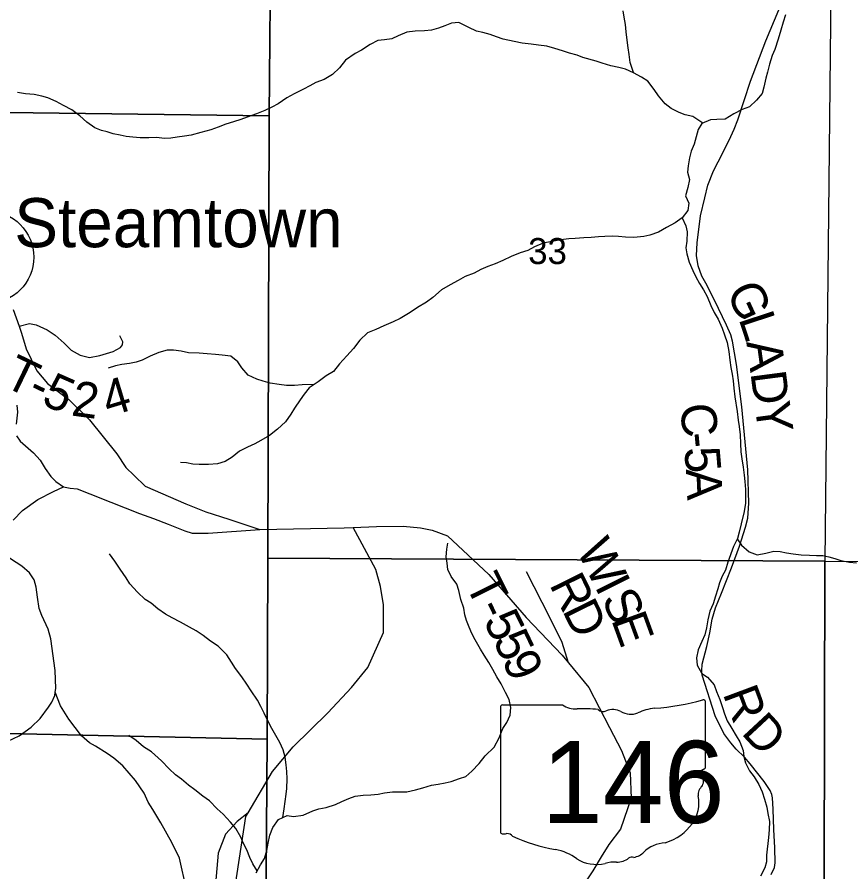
# Model space of a CAD drawing. Extents: x 2043100 to 2470832, y 443715 to 810583.
# Drawn here: x 2288970 to 2296048, y 658375 to 665629 of the extents above; entities that cross this region are included whole.
import ezdxf

# ---------------------------------------------------------------- set-up
doc = ezdxf.new("R2010")
doc.units = 0
for name, color, linetype in [('GM_X_County_Road', 7, 'Continuous'), ('GM_X_County_Road_Text', 7, 'Continuous'), ('GM_X_Minor_River', 7, 'Continuous'), ('GM_X_Section', 7, 'Continuous'), ('GM_X_Section_Text', 7, 'Continuous'), ('GM_X_State_Location', 7, 'Continuous'), ('GM_X_State_Route', 7, 'Continuous'), ('GM_X_State_Shield', 7, 'Continuous'), ('GM_X_Township_Road', 7, 'Continuous'), ('GM_X_Township_Road_Text', 7, 'Continuous'), ('GM_X_Township_ROW', 7, 'Continuous'), ('GM_X_Unincorporated', 7, 'Continuous'), ('GM_X_Unincorporated_Text', 7, 'Continuous')]:
    doc.layers.add(name, color=color, linetype=linetype)

msp = doc.modelspace()

# ---------------------------------------------------------------- linework, layer by layer
at = {"layer": 'GM_X_County_Road'}
for points in [[(2295370.4, 658352), (2295398, 658412.4), (2295405.7, 658452.6), (2295402.8, 658578.9), (2295393.7, 658733.3), (2295386.5, 658907.8), (2295381.8, 659004), (2295375.6, 659032.1), (2295363.4, 659064.1), (2295310.7, 659142), (2295191.5, 659291.6), (2295145, 659349.4), (2295074.4, 659417.2), (2295027.9, 659471), (2294969.3, 659548.8), (2294894.1, 659698.8), (2294785.5, 660043.1), (2294781.2, 660081.2), (2294784.9, 660137.4), (2294823.9, 660286.1), (2294851.1, 660402.6), (2294870.3, 660519.1), (2294897.7, 660615.6), (2294948.9, 660740.4), (2295033.5, 660955.6), (2295102.3, 661138.7), (2295153.3, 661299.5), (2295172.7, 661375.9), (2295181.9, 661504.3), (2295173.9, 661785.2), (2295122, 662320.5), (2295075.4, 662679.3), (2295043.9, 662879.7), (2295029.5, 662931.8), (2294992.9, 663013.8), (2294923.8, 663155.8), (2294826.2, 663351.7), (2294781.6, 663429.7), (2294750.9, 663517.8), (2294738.3, 663605.9), (2294743.5, 663712.3), (2294772, 663941.2), (2294806.9, 664093.9), (2294832.2, 664202.4), (2294881.4, 664325.1), (2294960.5, 664476.1), (2295029.6, 664615), (2295057.3, 664677.4), (2295086.7, 664757.8), (2295194.6, 665083.5), (2295326.4, 665427.4), (2295436.8, 665688.9)], [(2288936.9, 661359), (2289015.9, 661442.2), (2289146.9, 661536), (2289278.2, 661601.8), (2289363.7, 661640.9), (2289419.9, 661631.5), (2289480, 661626.2), (2289588.5, 661583.3), (2289765.5, 661511.2), (2290008.7, 661415.7), (2290127.3, 661373), (2290251.9, 661324.3), (2290392.6, 661267.8), (2290454.9, 661248.5), (2290593, 661250.1), (2291031.7, 661279.5)], [(2288843.4, 659462.4), (2288988.6, 659530.2), (2289089.8, 659601.6), (2289165, 659676.7), (2289235.9, 659771.8), (2289265.4, 659816.3), (2289290.7, 659872.8), (2289294.1, 659900.1), (2289298, 659931), (2289294.2, 660083.4), (2289255, 660351.7), (2289234, 660433.7), (2289180.6, 660551.5), (2289157.9, 660609.4), (2289142.7, 660705.5), (2289131.7, 660791.6), (2289115, 660853.6), (2289074.2, 660913.3), (2289009.6, 660968.7), (2288856.3, 661069.2)]]:
    msp.add_lwpolyline(points, dxfattribs=at)
at = {"layer": 'GM_X_Minor_River'}
for points in [[(2294201.9, 665157.1), (2294174.9, 665244.4), (2294166.5, 665310.5), (2294158.2, 665368.6), (2294147.8, 665432.6), (2294139.4, 665504.7), (2294133, 665566.8), (2294122.7, 665626.9), (2294114.4, 665683)], [(2295493.5, 665647), (2295471.9, 665586.7), (2295452.3, 665516.5), (2295430.8, 665442.2), (2295401.3, 665353.8), (2295379.7, 665301.6), (2295356.1, 665229.3), (2295340.5, 665161.1), (2295324.8, 665108.9), (2295309.3, 665034.6), (2295295.6, 664980.4), (2295246, 664924), (2295186.4, 664867.5), (2295124.5, 664845.1), (2295054.8, 664806.7), (2294979.1, 664762.1), (2294909.2, 664759.7), (2294855.3, 664757.4), (2294783.5, 664724.9), (2294751.8, 664674.6), (2294716.6, 664550.1), (2294693, 664489.8), (2294677.3, 664433.6), (2294665.7, 664367.4), (2294662, 664313.3), (2294676.4, 664249.2), (2294664.8, 664183), (2294643.2, 664112.7), (2294671.6, 664050.7), (2294664, 663988.5), (2294616.4, 663926.1), (2294646.8, 663856.2), (2294659, 663806.1), (2294655.5, 663725.9), (2294645.9, 663669.7), (2294656.2, 663619.7), (2294674.6, 663549.6), (2294704.9, 663477.7), (2294731.2, 663425.7), (2294761.6, 663367.7), (2294795.9, 663313.8), (2294828.2, 663257.9), (2294858.6, 663181.9), (2294886.9, 663121.9), (2294921.2, 663064), (2294953.7, 662990), (2294974, 662932), (2294996.4, 662866), (2295012.8, 662791.9), (2295021.2, 662715.8), (2295029.6, 662655.7), (2295039.9, 662599.6), (2295048.2, 662541.6), (2295054.6, 662479.4), (2295063, 662407.3), (2295081.8, 662281.2), (2295090.2, 662209), (2295098.5, 662153), (2295106.9, 662084.9), (2295109.3, 662010.7), (2295113.8, 661940.6), (2295122.1, 661880.5), (2295132.5, 661810.4), (2295140.9, 661742.3), (2295147.2, 661686.2), (2295153.6, 661620.1), (2295151.9, 661570), (2295152.3, 661503.8), (2295142.8, 661431.6), (2295115.4, 661327.2), (2295097.8, 661256.9), (2295084.2, 661202.7), (2295050.6, 661136.4), (2295003.4, 661003.8), (2294981.8, 660935.5), (2294954.1, 660883.2), (2294932.5, 660826.9), (2294918.8, 660776.8), (2294897.2, 660714.5), (2294877.6, 660650.2), (2294850, 660585.9), (2294834.4, 660513.7), (2294822.8, 660445.4), (2294807.2, 660385.2), (2294783.6, 660328.9), (2294750, 660258.6), (2294736.4, 660190.3), (2294742.8, 660128.2), (2294781.2, 660058.3), (2294831.3, 660026.5), (2294887.7, 659962.8), (2294906, 659906.7), (2294934.4, 659836.8), (2294956.7, 659768.7), (2294975, 659716.8), (2294997.4, 659656.8), (2295035.7, 659590.8)], [(2294791.7, 664728.6), (2294707.2, 664784.5), (2294641.2, 664800.2), (2294591.1, 664817.9), (2294523, 664853.6), (2294470.8, 664893.4), (2294414.4, 664959.2), (2294378.1, 665015.1), (2294323.7, 665084.9), (2294269.6, 665118.7), (2294203.4, 665156.4), (2294135.3, 665188), (2294077.2, 665199.7), (2294011.2, 665215.4), (2293937.1, 665237), (2293885.1, 665254.7), (2293773, 665286.1), (2293722.9, 665305.9), (2293658.8, 665321.5), (2293598.8, 665341.2), (2293534.7, 665360.9), (2293466.6, 665380.5), (2293396.6, 665390.1), (2293334.6, 665397.8), (2293256.6, 665407.4), (2293190.6, 665421), (2293096.6, 665440.5), (2293038.5, 665460.2), (2292986.4, 665479.9), (2292922.4, 665497.6), (2292870.3, 665509.3), (2292804.2, 665541), (2292720, 665582.6), (2292656.1, 665576.2), (2292600.2, 665555.8), (2292546.4, 665533.5), (2292488.6, 665517.1), (2292428.6, 665510.7), (2292348.7, 665508.2), (2292278.8, 665499.8), (2292205.1, 665469.3), (2292151.2, 665445), (2292089.4, 665434.6), (2292033.4, 665430.2), (2291965.7, 665395.8), (2291894, 665349.2), (2291838.2, 665320.9), (2291758.6, 665262.3), (2291707, 665197.8), (2291647.4, 665141.4), (2291575.7, 665098.8), (2291505.9, 665074.4), (2291454.1, 665044), (2291402.3, 665015.7), (2291322.6, 664977.1), (2291258.9, 664942.7), (2291185.2, 664892.1), (2291131.5, 664863.7), (2291071.7, 664837.3), (2291001.9, 664808.8), (2290922.1, 664780.3), (2290868.3, 664759.9), (2290806.4, 664739.5), (2290742.6, 664719.1), (2290676.8, 664694.7), (2290613, 664672.3), (2290529.2, 664649.7), (2290447.4, 664627.2), (2290391.5, 664618.8), (2290329.6, 664610.5), (2290275.6, 664602.1), (2290221.7, 664597.8), (2290153.7, 664605.4), (2290087.8, 664603), (2290013.8, 664604.6), (2289951.8, 664610.2), (2289895.9, 664613.9), (2289843.8, 664625.6), (2289785.8, 664637.3), (2289735.7, 664655.1), (2289685.7, 664666.8), (2289629.6, 664688.5), (2289561.4, 664736.2), (2289501.1, 664790), (2289434.9, 664841.7), (2289364.7, 664879.4), (2289300.6, 664913.1), (2289230.4, 664942.7), (2289180.4, 664958.5), (2289114.3, 664972.1), (2289042.4, 664977.7), (2288974.3, 664989.3)], [(2294616.4, 663926.1), (2294554.7, 663881.7), (2294483, 663843.2), (2294413.2, 663804.7), (2294341.4, 663778.2), (2294289.6, 663765.8), (2294205.7, 663759.3), (2294133.7, 663760.9), (2294075.7, 663766.6), (2294019.8, 663768.3), (2293959.8, 663767.9), (2293905.9, 663763.6), (2293843.9, 663757.2), (2293782, 663754.8), (2293708.1, 663748.4), (2293652.2, 663746), (2293584.3, 663737.6), (2293508.4, 663725.2), (2293434.5, 663710.7), (2293362.8, 663678.2), (2293305, 663647.8), (2293241.2, 663627.3), (2293163.4, 663596.8), (2293093.7, 663562.3), (2293027.9, 663535.9), (2292966.1, 663511.5), (2292906.3, 663487), (2292848.5, 663456.6), (2292772.7, 663428.1), (2292715, 663393.7), (2292645.2, 663357.2), (2292571.5, 663312.7), (2292500, 663248.1), (2292446.2, 663209.7), (2292368.6, 663163.1), (2292306.9, 663122.7), (2292221.2, 663072), (2292161.5, 663043.6), (2292083.7, 663009.1), (2292014, 662976.6), (2291944.2, 662950.1), (2291880.6, 662885.6), (2291825.1, 662817.1), (2291767.5, 662754.6), (2291707.9, 662686.1), (2291656.3, 662621.6), (2291594.6, 662583.2), (2291525, 662534.6), (2291449.3, 662482.1), (2291405.7, 662429.7), (2291372, 662379.4), (2291324.5, 662308.9), (2291294.8, 662258.6), (2291249.2, 662194.2), (2291181.6, 662131.7), (2291112, 662077.1), (2291038.3, 662036.6), (2290986.5, 662006.2), (2290924.7, 661977.8), (2290857, 661945.3), (2290795.3, 661894.8), (2290735.6, 661856.3), (2290669.8, 661837.9), (2290593.9, 661831.4), (2290515.9, 661831), (2290461.9, 661834.7), (2290407.9, 661846.4), (2290355.9, 661850.1)], [(2291488.7, 662509.4), (2291389.2, 662507.8), (2291323.3, 662503.4), (2291255.4, 662503), (2291193.4, 662510.6), (2291119.4, 662522.2), (2291059.3, 662537.9), (2291005.2, 662555.6), (2290931.1, 662589.3), (2290878.8, 662651.1), (2290842.5, 662703), (2290784.2, 662750.8), (2290710.2, 662760.4), (2290654.3, 662764), (2290584.3, 662769.7), (2290514.3, 662775.2), (2290424.3, 662780.7), (2290362.3, 662792.4), (2290298.3, 662802), (2290242.4, 662801.7), (2290172.5, 662783.2), (2290100.8, 662750.7), (2290031, 662716.2), (2289979.2, 662699.9), (2289923.3, 662689.5), (2289859.4, 662679.2), (2289805.5, 662668.8), (2289741.6, 662650.4)], [(2292035.3, 659035.6), (2292087.3, 659045.9), (2292155.1, 659054.3), (2292211.1, 659052.7), (2292277, 659055.1), (2292352.9, 659069.6), (2292412.7, 659088), (2292488.6, 659110.5), (2292544.5, 659118.8), (2292602.4, 659129.2), (2292654.2, 659141.5), (2292724, 659166), (2292777.9, 659184.4), (2292829.6, 659228.8), (2292893.2, 659293.3), (2292942.7, 659359.7), (2293018.2, 659434.4), (2293061.7, 659512.8), (2293093.2, 659591.1), (2293126.9, 659643.5), (2293154.5, 659703.8), (2293160.1, 659769.9), (2293145.7, 659838), (2293115.4, 659896), (2293079, 659969.9), (2293042.7, 660029.8), (2293008.3, 660091.8), (2292974, 660151.7), (2292935.7, 660213.6), (2292903.4, 660265.5), (2292859, 660343.4), (2292828.7, 660397.4), (2292806.4, 660451.4), (2292784, 660507.4), (2292771.8, 660557.4), (2292761.4, 660611.5), (2292737, 660687.5), (2292718.6, 660761.5), (2292702.3, 660817.6), (2292653.9, 660881.4), (2292627.6, 660941.4), (2292619.3, 660993.5), (2292613, 661047.6), (2292618.6, 661113.8), (2292626.3, 661163.9)], [(2295082.6, 661199.7), (2295118.5, 661146.8), (2295184.7, 661091.1), (2295252.8, 661065.4), (2295326.7, 661079.9), (2295394.5, 661096.3), (2295448.5, 661094.7), (2295500.6, 661080.9), (2295556.6, 661073.2), (2295624.6, 661065.6), (2295696.5, 661062.1), (2295756.5, 661060.4), (2295810.4, 661060.7), (2295860.5, 661049), (2295912.5, 661033.3), (2295962.6, 661017.6), (2296034.6, 661004), (2296094.6, 660996.3)], [(2291225.4, 658837.4), (2291236.7, 658910.5), (2291244.3, 658972.7), (2291254, 659032.9), (2291259.7, 659083), (2291261.2, 659165.2), (2291258.8, 659227.3), (2291252.5, 659283.4), (2291244.1, 659347.5), (2291227.8, 659409.6), (2291199.4, 659471.5), (2291165.1, 659533.5), (2291132.8, 659591.4), (2291098.4, 659655.3), (2291066, 659721.3), (2291037.7, 659779.2), (2291011.4, 659831.2), (2290957, 659911.1), (2290918.7, 659969), (2290878.4, 660028.9), (2290824, 660100.7), (2290789.7, 660154.6), (2290751.3, 660216.5), (2290677, 660290.2), (2290612.8, 660332), (2290550.5, 660381.7), (2290490.3, 660421.4), (2290432.2, 660451.2), (2290358, 660494.8), (2290285.8, 660530.5), (2290229.7, 660562.2), (2290165.5, 660607.9), (2290109.2, 660655.7), (2290057.1, 660687.5), (2289990.8, 660747.2), (2289926.4, 660819), (2289896.1, 660871), (2289845.7, 660942.8), (2289799.4, 661010.7), (2289755, 661074.6)], [(2295035.7, 659590.8), (2295074.1, 659528.9), (2295104.4, 659477), (2295132.8, 659405), (2295139.1, 659354.9), (2295153.4, 659300.9), (2295185.7, 659233), (2295226, 659181.1), (2295266.4, 659117.2), (2295294.7, 659053.2), (2295315.1, 658993.2), (2295333.5, 658923.2), (2295343.8, 658871.2), (2295356.2, 658803.1), (2295354.6, 658730.9), (2295349, 658666.8), (2295341.3, 658616.6), (2295335.6, 658566.5), (2295331.9, 658516.3), (2295332.2, 658460.2), (2295316.5, 658410), (2295281, 658337.7)], [(2291008.6, 658382.3), (2290971.7, 658443.9), (2290945.4, 658495.9), (2290919, 658561.9), (2290892.7, 658615.8), (2290868.4, 658669.8), (2290828, 658743.7), (2290781.7, 658797.5), (2290719.4, 658865.3), (2290669.2, 658909.1), (2290602.8, 658978.9), (2290546.6, 659016.6), (2290478.3, 659072.3), (2290424.2, 659110.1), (2290365.9, 659161.8), (2290315.7, 659199.6), (2290259.5, 659249.4), (2290195.1, 659317.2), (2290110.7, 659392.8), (2290042.5, 659436.5), (2289980.3, 659488.3), (2289918, 659532)], [(2291000.1, 658366), (2291035.7, 658434.3), (2291071.3, 658488.6), (2291090.9, 658556.9), (2291102.5, 658619.1), (2291116.1, 658685.3), (2291139.7, 658751.6), (2291189.3, 658820), (2291261, 658854.5), (2291317, 658844.9), (2291398.9, 658857.4), (2291480.6, 658893.9), (2291532.5, 658910.3), (2291594.4, 658920.7), (2291672.2, 658945.2), (2291726, 658971.6), (2291785.8, 658998), (2291839.6, 659016.4), (2291907.5, 659026.8), (2291973.4, 659027.2), (2292035.3, 659035.6)]]:
    msp.add_lwpolyline(points, dxfattribs=at)
at = {"layer": 'GM_X_Section'}
for points in [[(2285836.8, 670182.6), (2291147.7, 670142.4), (2291124.9, 666400.4), (2291110.1, 664791.5), (2285762.8, 664857.2)], [(2291124.9, 666400.4), (2295883.3, 666385), (2295825.9, 661011.8), (2291097.4, 661037.6), (2291110.1, 664791.5)], [(2285762.8, 664857.2), (2291110.1, 664791.5), (2291097.4, 661037.6), (2291093.6, 659500.9), (2285743.7, 659616.6)], [(2291097.4, 661037.6), (2295825.9, 661011.8), (2295814.9, 655607.2), (2291064.4, 655638.8), (2291093.6, 659500.9)], [(2295825.9, 661011.8), (2301203.8, 660968.5), (2301143.7, 655551.3), (2295814.9, 655607.2)], [(2285743.7, 659616.6), (2291093.6, 659500.9), (2291064.4, 655638.8), (2291059.6, 654174.1), (2285670, 654267.2)]]:
    msp.add_lwpolyline(points, close=True, dxfattribs=at)
at = {"layer": 'GM_X_State_Route'}
msp.add_lwpolyline([(2288936.5, 663147.9), (2288987.2, 663005.2), (2289008.4, 662945.8), (2289047.6, 662813.6), (2289090.5, 662725.7), (2289137.4, 662625.7), (2289228.6, 662518.1), (2289408.2, 662383.2), (2289584.1, 662210.1), (2289817.2, 661921.1), (2289894.3, 661807.3), (2289963.1, 661739.7), (2290058.1, 661648.2), (2290402.3, 661496.7), (2290571.3, 661429.9), (2290766.3, 661367.4), (2291031.7, 661279.5), (2291747.5, 661293.9), (2291821.8, 661297.3), (2292022.1, 661306.4), (2292246.7, 661308.4), (2292395.2, 661293.7), (2292493.6, 661274.5), (2292622.3, 661225.4), (2292974, 660899.4), (2293289.9, 660532.9), (2293595.4, 660214.5), (2293650.7, 660148.1), (2293824.3, 659939.5), (2293997.6, 659599.9), (2294101.6, 659406.2), (2294175.3, 659216.2), (2294183.2, 658999.5), (2294091.2, 658737.8), (2293994, 658608.5), (2293928.7, 658501.5), (2293857.6, 658382.5), (2293794.2, 658289.6)], dxfattribs=at)
at = {"layer": 'GM_X_State_Shield'}
for p, q in [((2293072.8, 659772.7), (2293072.8, 658716.1)), ((2293599.5, 659790.9), (2293089.9, 659790.9)), ((2294813, 659264.3), (2294813, 659817.1)), ((2294812.8, 659264.5), (2294813, 659264.3))]:
    msp.add_line(p, q, dxfattribs=at)
for centre, major_axis, start_param, end_param in [((2294193.1, 661231.4), (1845.5, 0), 4.814394, 5.042369), ((2294793.7, 659819.4), (19.4, 0), 6.141152, 7.989035), ((2293092.7, 659775), (20.2, 0), 1.712693, 3.28349), ((2293720.9, 659913.6), (195.5, 0), 4.042523, 4.731795), ((2293785.7, 659197.7), (702, 0), 1.404758, 1.657858), ((2293945.1, 659780.4), (56.4, 0), 3.836095, 5.185415), ((2294027.9, 659658.3), (117.3, 0), 0.950623, 2.079405), ((2294428.5, 659468.2), (371.3, 0), 1.699011, 2.107814), ((2294179.3, 659825.8), (141.1, 0), 4.081561, 5.145723), ((2294808.5, 659223.8), (30, 0), 1.883978, 3.671073), ((2294792.3, 659262.2), (20.7, 0), 5.05454, 6.418171), ((2294617.8, 659153.9), (180, 0), 5.934695, 6.695948), ((2294882.4, 659033), (130.9, 0), 2.387724, 3.262537), ((2294296.5, 658962.7), (461.6, 0), 5.101752, 6.440018), ((2293092.9, 658713.8), (20.3, 0), 3.00124, 4.508301), ((2293096, 658821.9), (155.2, 0), 4.665946, 4.897461), ((2293127.7, 658655.1), (56, 0), 0.519207, 1.627899), ((2293834.3, 659604.5), (1332.7, 0), 4.195997, 4.488961), ((2294491.1, 658419.4), (252.8, 0), 1.647645, 2.488434), ((2293437, 658241.4), (417, 0), 0.823519, 1.323587), ((2294170.8, 658613.7), (149.1, 0), 4.937069, 5.64225), ((2293888, 658649.9), (264.6, 0), 4.026481, 4.996735), ((2294040.9, 658284.5), (217.4, 0), 1.495662, 1.94098), ((2294060.2, 658570.7), (141, 0), 4.691044, 5.507374), ((2294187.7, 658468.4), (39.7, 0), 1.147584, 2.315152)]:
    msp.add_ellipse(centre, major_axis=major_axis, ratio=0.8, start_param=start_param, end_param=end_param, dxfattribs=at)
at = {"layer": 'GM_X_Township_Road'}
for points in [[(2288987.2, 663005.2), (2289075.1, 663027.8), (2289131.3, 663016.4), (2289223.8, 662973.3), (2289292.4, 662930), (2289369.2, 662860.7), (2289430, 662801.2), (2289504.5, 662760), (2289584.8, 662740.8), (2289672.6, 662755.9), (2289786.3, 662791.3), (2289847.9, 662826.1), (2289865.6, 662848.4), (2289867.3, 662872.5), (2289840.7, 662924.4)], [(2288967.3, 662336.4), (2288974, 662276.3), (2288961.2, 662173.8)], [(2288964.4, 662075.6), (2288996.9, 662029.8), (2289108.2, 661930.8), (2289138.6, 661899), (2289165, 661867.3), (2289207.8, 661797.6), (2289256.6, 661729.9), (2289299.2, 661686.3), (2289363.7, 661640.9)], [(2293650.7, 660148.1), (2293595.4, 660320.5), (2293490.8, 660533.9), (2293294.2, 660920.7)]]:
    msp.add_lwpolyline(points, dxfattribs=at)
at = {"layer": 'GM_X_Township_ROW'}
for points in [[(2290599.8, 655991.3), (2290594.7, 656046.9), (2290558.2, 656393.6), (2290614.8, 657178.2), (2290779.5, 657969.5), (2290911.5, 658845), (2290930.1, 658876.3), (2291137.2, 659225.7), (2291312, 659435.5), (2291608.5, 659724.4), (2291809.3, 659938.5), (2291946.3, 660109.9), (2292080.4, 660405.8), (2292078.8, 660640.5), (2292055.6, 660796.9), (2292014.5, 660941), (2291821.8, 661297.3)], [(2290407, 658225.7), (2290349.1, 658490.1), (2290282, 658624.1), (2290188.7, 658791.9), (2290121.8, 658903.8), (2290081.3, 658967.7), (2290048.7, 659043.7), (2289975.8, 659149.6), (2289866.8, 659275.2), (2289792.2, 659338.9), (2289735.8, 659378.6), (2289635.2, 659440.2), (2289584.9, 659469.9), (2289516.4, 659529.6), (2289409.2, 659671.3), (2289338.3, 659785.2), (2289294.1, 659900.1)], [(2290930.1, 658876.3), (2290837.8, 658801.5), (2290738, 658694.2), (2290675.3, 658534.5), (2290647.6, 658207.3)]]:
    msp.add_lwpolyline(points, dxfattribs=at)
at = {"layer": 'GM_X_Unincorporated'}
msp.add_circle((2288719.5, 663590.7), 392.8, dxfattribs=at)

# ---------------------------------------------------------------- texts
at = {"layer": 'GM_X_County_Road_Text'}
for s, rotation, p in [('G', 294.87055, (2294985, 663301.9)), ('L', 288.11513, (2295092.6, 663071.1)), ('A', 277.69119, (2295159.1, 662871.8)), ('D', 277.45937, (2295194.4, 662610.5)), ('Y', 277.46159, (2295228.7, 662348.7)), ('C', 275.76652, (2294596, 662338.5)), ('-', 275.51176, (2294620.8, 662093.7)), ('5', 274.72519, (2294632.5, 661972.2)), ('A', 272.48513, (2294647.5, 661791.1)), ('R', 290.40028, (2294957.4, 659888.6)), ('D', 312.88028, (2295109.2, 659550.8))]:
    msp.add_text(s, height=300, rotation=rotation, dxfattribs=at).set_placement(p)
at = {"layer": 'GM_X_Section_Text'}
msp.add_text('33', height=220.83, rotation=0.00001, dxfattribs=at).set_placement((2293308.4, 663532.7))
at = {"layer": 'GM_X_State_Location'}
for s in ['s', 'r']:
    msp.add_text(s, height=0.0000833, dxfattribs=at).set_placement((2293923.5, 659174.6))
msp.add_text('146', height=0.0000833, rotation=0.00001, dxfattribs=at).set_placement((2293570.2, 659101.4))
at = {"layer": 'GM_X_State_Shield'}
msp.add_text('146', height=696.1, dxfattribs=at).set_placement((2293422.9, 658790.6))
at = {"layer": 'GM_X_Township_Road_Text'}
for s, rotation, p in [('T', 334.16905, (2288841.9, 662503.3)), ('5', 336.32661, (2289166.2, 662347.4)), ('-', 334.52248, (2289045.7, 662404.7)), ('2', 352.24451, (2289422.7, 662248.7)), ('4', 16.87162, (2289744.9, 662234.9)), ('W', 296.56011, (2293714.2, 661110.1)), ('T', 296.42131, (2292769.5, 660817.4)), ('R', 296.3521, (2293484.6, 660814.2)), ('I', 296.55807, (2293869.6, 660799.2)), ('S', 296.35258, (2293924.5, 660689.2)), ('D', 296.24738, (2293593.9, 660593.6)), ('-', 296.37655, (2292869.3, 660616.5)), ('5', 296.1764, (2292924, 660506.3)), ('E', 290.00581, (2294010.9, 660515.9)), ('5', 295.44321, (2293005, 660341.4)), ('9', 292.75718, (2293082.9, 660177.9))]:
    msp.add_text(s, height=300, rotation=rotation, dxfattribs=at).set_placement(p)
at = {"layer": 'GM_X_Unincorporated_Text'}
msp.add_text('Steamtown', height=416.67, rotation=0.00001, dxfattribs=at).set_placement((2288945.8, 663675.7))

doc.saveas('drawing.dxf')
